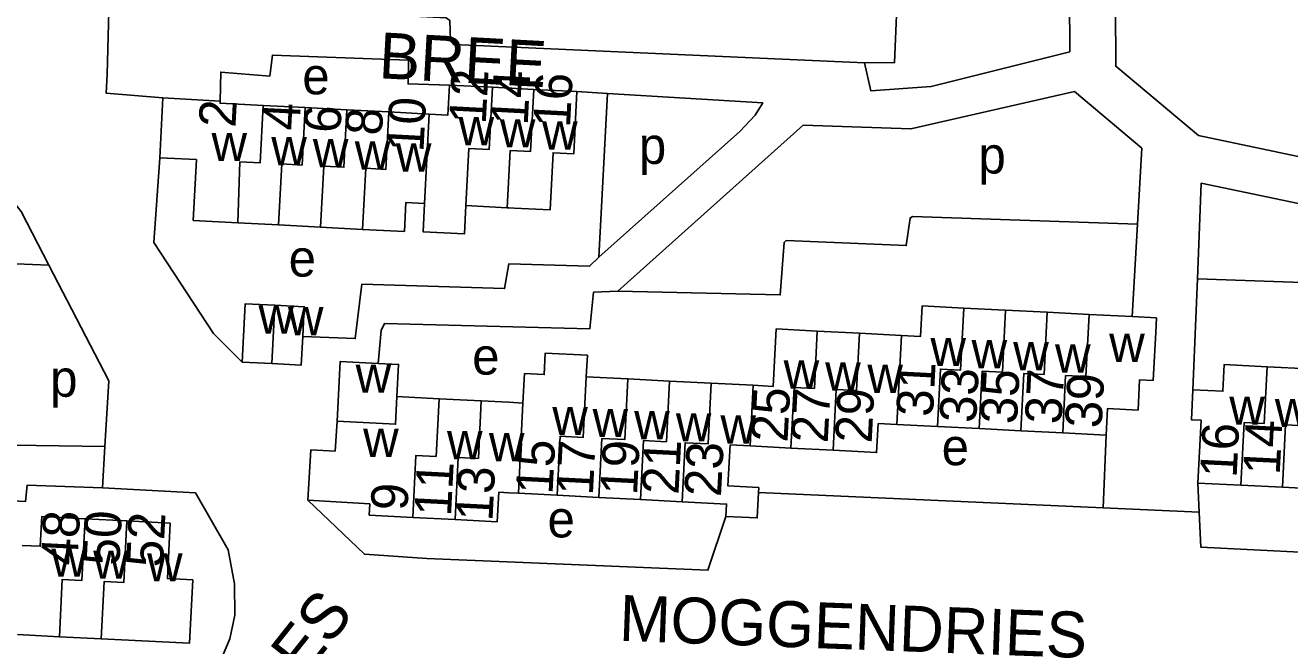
# Model space of a CAD drawing. Extents: x 163026 to 166241, y 382475 to 384501.
# Drawn here: x 164447.4 to 164584.9, y 383599.9 to 383667.5 of the extents above; entities that cross this region are included whole.
import ezdxf

# ---------------------------------------------------------------- set-up
doc = ezdxf.new("R2010")
doc.units = 0
for name, color, linetype in [('BLT_Basislijn', 7, 'Continuous'), ('BLT_Bebouwing', 7, 'Continuous'), ('BLT_Centroide', 7, 'Continuous'), ('BLT_Huisnummer', 7, 'Continuous'), ('BLT_Huisnummer_ tussenligend', 7, 'Continuous'), ('BLT_Onderverdeling_panden', 7, 'Continuous'), ('BLT_Straatnaam', 7, 'Continuous')]:
    doc.layers.add(name, color=color, linetype=linetype)

msp = doc.modelspace()

# ---------------------------------------------------------------- linework, layer by layer
at = {"layer": 'BLT_Basislijn'}
for p, q in [((164561.01, 383664.59), (164560.89, 383683.49)), ((164510.72, 383660.06), (164507.41, 383660.26)), ((164568.85, 383654.11), (164561.53, 383660.26)), ((164510.72, 383660.06), (164509.79, 383642.24)), ((164568.38, 383645.85), (164568.85, 383654.11)), ((164574.89, 383639.87), (164575.31, 383650.3)), ((164567.8, 383635.77), (164568.38, 383645.85)), ((164444.61, 383641.59), (164449.98, 383641.38)), ((164574.41, 383627.82), (164574.89, 383639.87)), ((164446.14, 383621.79), (164456.06, 383621.62)), ((164564.96, 383622.87), (164564.66, 383614.94)), ((164455.8, 383617.12), (164456.06, 383621.62)), ((164575.09, 383614.47), (164574.95, 383617.66)), ((164564.66, 383614.94), (164527.16, 383616.63)), ((164575.09, 383614.47), (164564.66, 383614.94))]:
    msp.add_line(p, q, dxfattribs=at)
for points in [[(164584.92, 383713.1), (164603, 383708.67), (164611.04, 383683.41), (164605.18, 383660.67), (164604, 383657.93), (164602.56, 383656.05), (164599.82, 383654.68), (164592.55, 383651.8), (164575.01, 383655.48), (164566.02, 383663.02), (164565.9, 383682.51)], [(164462.39, 383659.57), (164456.22, 383660.08), (164456.33, 383662.17), (164456.66, 383674.55)], [(164462.75, 383674.27), (164477.46, 383672.96), (164477.4, 383669.3), (164477.64, 383669.11), (164493.2, 383668.31), (164493.58, 383668.02), (164493.65, 383665.84), (164494.01, 383665.39), (164538.67, 383663.4)], [(164538.67, 383663.4), (164541.96, 383663.43), (164542.34, 383672.92)], [(164538.67, 383663.4), (164539.39, 383660.34), (164545.93, 383660.82), (164561.01, 383664.59)], [(164493.55, 383660.98), (164489.04, 383661.1), (164489.08, 383663.69), (164474.3, 383664.24), (164474, 383661.96), (164468.67, 383662.39), (164468.61, 383659.24)], [(164561.53, 383660.26), (164543.74, 383656.2), (164532.01, 383656.63), (164511.85, 383638.56)], [(164509.79, 383642.24), (164525.14, 383655.93), (164526.79, 383657.71), (164527.62, 383659.04), (164510.72, 383660.06)], [(164385.72, 383653.98), (164385.95, 383657.19), (164444.27, 383654.26), (164444.24, 383648.72), (164446.09, 383648.3), (164446.95, 383647.21), (164449.98, 383641.38)], [(164471.01, 383630.83), (164467.89, 383633.94), (164461.39, 383643.84), (164462.05, 383653.07)], [(164604.34, 383651.35), (164601.87, 383650.11), (164592.99, 383646.6), (164575.31, 383650.3)], [(164511.85, 383638.56), (164529.53, 383638.13), (164529.94, 383643.85), (164530.18, 383644.04), (164543.23, 383643.5), (164543.65, 383646.49), (164543.9, 383646.68), (164568.38, 383645.85)], [(164449.98, 383641.38), (164456.51, 383628.8), (164456.06, 383621.62)], [(164509.79, 383642.24), (164508.76, 383641.27), (164500.02, 383641.52), (164499.55, 383638.83), (164484.03, 383639.31), (164483.3, 383633.38), (164477.59, 383633.59)], [(164574.89, 383639.87), (164592.52, 383639.28), (164592.89, 383642.1), (164617.67, 383641.08)], [(164485.79, 383630.68), (164486.13, 383634.27), (164486.47, 383635.04), (164508.81, 383634.43), (164509.23, 383638.43), (164511.85, 383638.56)], [(164455.8, 383617.12), (164447.61, 383617.42), (164447.43, 383615.64), (164432.57, 383616.39)], [(164446.73, 383586.66), (164459.41, 383586.09), (164468.37, 383597.62), (164469.65, 383600.68), (164470.21, 383603.27), (164470.18, 383606.7), (164469.48, 383610.38), (164465.92, 383616.6), (164455.8, 383617.12)], [(164478.15, 383615.78), (164484.3, 383609.91), (164491.07, 383609.43), (164521.65, 383608.17), (164523.62, 383614.03)], [(164575.09, 383614.47), (164575.27, 383610.67), (164586.79, 383610.1), (164587.42, 383610.1), (164587.62, 383612.21), (164595.48, 383612.42), (164613.52, 383611.53), (164613.59, 383613.27)]]:
    msp.add_lwpolyline(points, dxfattribs=at)
at = {"layer": 'BLT_Bebouwing'}
for p, q in [((164498.21, 383660.74), (164493.55, 383660.98)), ((164502.71, 383660.5), (164498.21, 383660.74)), ((164500, 383660.65), (164500.34, 383660.63)), ((164502.71, 383660.5), (164507.41, 383660.26)), ((164462.39, 383659.57), (164462.05, 383653.07)), ((164468.61, 383659.24), (164462.39, 383659.57)), ((164477.84, 383658.53), (164473.28, 383658.76)), ((164482.4, 383658.28), (164477.84, 383658.53)), ((164486.97, 383658.05), (164482.4, 383658.28)), ((164491.35, 383657.82), (164486.97, 383658.05)), ((164495.34, 383647.86), (164499.84, 383647.63)), ((164499.66, 383647.65), (164500, 383647.63)), ((164470.52, 383645.98), (164474.96, 383645.75)), ((164474.96, 383645.75), (164479.53, 383645.51)), ((164479.53, 383645.51), (164484.09, 383645.26)), ((164549.49, 383636.71), (164554.03, 383636.47)), ((164554.03, 383636.47), (164558.57, 383636.24)), ((164558.57, 383636.24), (164563.11, 383636.01)), ((164563.11, 383636.01), (164567.8, 383635.77)), ((164567.8, 383635.77), (164570.45, 383635.64)), ((164529.08, 383634.43), (164533.55, 383634.2)), ((164533.55, 383634.2), (164538.13, 383633.96)), ((164538.13, 383633.96), (164542.72, 383633.73)), ((164582.49, 383630.32), (164587, 383630.09)), ((164508.42, 383629.23), (164512.96, 383629)), ((164512.96, 383629), (164517.49, 383628.76)), ((164517.49, 383628.76), (164522.02, 383628.53)), ((164522.02, 383628.53), (164526.59, 383628.3)), ((164492.42, 383626.83), (164487.83, 383627.06)), ((164497.01, 383626.6), (164492.42, 383626.83)), ((164500, 383626.45), (164497.01, 383626.6)), ((164500, 383626.45), (164501.54, 383626.36)), ((164542.22, 383624.04), (164540.16, 383624.15)), ((164546.62, 383623.81), (164542.22, 383624.04)), ((164551.16, 383623.58), (164546.62, 383623.81)), ((164555.7, 383623.35), (164551.16, 383623.58)), ((164560.24, 383623.12), (164555.7, 383623.35)), ((164530.69, 383621.46), (164526.25, 383621.69)), ((164535.28, 383621.22), (164530.69, 383621.46)), ((164579.63, 383617.42), (164574.95, 383617.66)), ((164501.04, 383616.54), (164500, 383616.59)), ((164505.26, 383616.32), (164501.04, 383616.54)), ((164509.79, 383616.09), (164505.26, 383616.32)), ((164584.15, 383617.19), (164579.63, 383617.42)), ((164478.15, 383615.78), (164484.89, 383615.39)), ((164514.32, 383615.86), (164509.79, 383616.09)), ((164458.47, 383613.53), (164453.92, 383613.76)), ((164489.56, 383613.92), (164494.15, 383613.69)), ((164446.58, 383601.16), (164451.12, 383600.93)), ((164451.12, 383600.93), (164455.68, 383600.71))]:
    msp.add_line(p, q, dxfattribs=at)
for points in [[(164493.55, 383660.98), (164493.38, 383657.71), (164491.35, 383657.82)], [(164507.41, 383660.26), (164507.06, 383653.49), (164504.81, 383653.61), (164504.49, 383647.39), (164499.84, 383647.63)], [(164473.28, 383658.76), (164468.6, 383659), (164468.61, 383659.24)], [(164462.05, 383653.07), (164466.03, 383652.86), (164465.69, 383646.24), (164470.52, 383645.98)], [(164484.09, 383645.26), (164488.65, 383645.04), (164488.82, 383648.2), (164490.85, 383648.09)], [(164490.85, 383648.09), (164490.69, 383645), (164495.18, 383644.77), (164495.34, 383647.86)], [(164474.55, 383637.01), (164471.34, 383637.17), (164471.01, 383630.83)], [(164477.59, 383633.59), (164477.76, 383636.84), (164474.55, 383637.01)], [(164542.72, 383633.73), (164544.78, 383633.62), (164544.95, 383636.94), (164549.49, 383636.71)], [(164570.45, 383635.64), (164570.37, 383634.09), (164570.08, 383628.82), (164568.61, 383628.9), (164568.44, 383625.59), (164565.11, 383625.76), (164564.96, 383622.87)], [(164529.08, 383634.43), (164528.77, 383628.18), (164526.59, 383628.3)], [(164474.22, 383630.67), (164477.43, 383630.5), (164477.59, 383633.59)], [(164501.54, 383626.36), (164501.71, 383629.57), (164503.85, 383629.46), (164503.97, 383631.8), (164508.55, 383631.57), (164508.42, 383629.23)], [(164471.01, 383630.83), (164474.22, 383630.67)], [(164485.79, 383630.68), (164481.67, 383630.89), (164481.33, 383624.38)], [(164487.83, 383627.06), (164488.01, 383630.57), (164485.79, 383630.68)], [(164574.41, 383627.82), (164577.67, 383627.65), (164577.82, 383630.56), (164582.49, 383630.32)], [(164574.95, 383617.66), (164575.3, 383624.5), (164574.24, 383624.55), (164574.41, 383627.82)], [(164481.33, 383624.38), (164481.11, 383621.13), (164478.47, 383621.28), (164478.15, 383615.78)], [(164540.16, 383624.15), (164540, 383620.98), (164535.28, 383621.22)], [(164564.96, 383622.87), (164560.24, 383623.12)], [(164524.06, 383621.8), (164523.83, 383617.35), (164527.19, 383617.17), (164527.16, 383616.63)], [(164591.02, 383620.06), (164589.12, 383620.16), (164588.96, 383616.95), (164584.15, 383617.19)], [(164494.15, 383613.69), (164498.73, 383613.45), (164498.9, 383616.65), (164500, 383616.59)], [(164527.16, 383616.63), (164527.02, 383613.86), (164523.62, 383614.03)], [(164484.89, 383615.39), (164484.82, 383614.17), (164489.56, 383613.92)], [(164518.85, 383615.62), (164514.32, 383615.86)], [(164523.62, 383614.03), (164523.69, 383615.37), (164518.85, 383615.62)], [(164453.92, 383613.76), (164449.21, 383614), (164449.05, 383610.77), (164447.06, 383610.86)], [(164455.68, 383600.71), (164465.29, 383600.23), (164465.63, 383607.12), (164462.87, 383607.26), (164463.17, 383613.3), (164458.47, 383613.53)]]:
    msp.add_lwpolyline(points, dxfattribs=at)
at = {"layer": 'BLT_Onderverdeling_panden'}
for p, q in [((164490.85, 383648.09), (164491.35, 383657.82)), ((164474.22, 383630.67), (164474.55, 383637.01)), ((164542.22, 383624.04), (164542.72, 383633.73)), ((164501.04, 383616.54), (164501.54, 383626.36))]:
    msp.add_line(p, q, dxfattribs=at)
for points in [[(164495.34, 383647.86), (164495.67, 383654.08), (164497.86, 383653.96), (164498.21, 383660.74)], [(164499.84, 383647.63), (164500.16, 383653.85), (164502.36, 383653.73), (164502.71, 383660.5)], [(164470.52, 383645.98), (164470.75, 383652.62), (164472.95, 383652.51), (164473.28, 383658.76)], [(164474.96, 383645.75), (164475.31, 383652.39), (164477.51, 383652.27), (164477.84, 383658.53)], [(164479.53, 383645.51), (164479.88, 383652.15), (164482.07, 383652.04), (164482.4, 383658.28)], [(164484.09, 383645.26), (164484.44, 383651.92), (164486.64, 383651.8), (164486.97, 383658.05)], [(164546.62, 383623.81), (164546.94, 383630.06), (164549.14, 383629.95), (164549.49, 383636.71)], [(164551.16, 383623.58), (164551.48, 383629.83), (164553.68, 383629.71), (164554.03, 383636.47)], [(164555.7, 383623.35), (164556.02, 383629.59), (164558.22, 383629.48), (164558.57, 383636.24)], [(164560.24, 383623.12), (164560.56, 383629.36), (164562.76, 383629.24), (164563.11, 383636.01)], [(164530.69, 383621.46), (164531.03, 383628.07), (164533.23, 383627.96), (164533.55, 383634.2)], [(164535.28, 383621.22), (164535.62, 383627.83), (164537.81, 383627.72), (164538.13, 383633.96)], [(164582.49, 383630.32), (164582.17, 383624.14), (164579.98, 383624.25), (164579.63, 383617.42)], [(164587, 383630.09), (164586.69, 383623.9), (164584.49, 383624.01), (164584.15, 383617.19)], [(164505.26, 383616.32), (164505.6, 383622.75), (164508.09, 383622.62), (164508.42, 383629.23)], [(164509.79, 383616.09), (164510.12, 383622.52), (164512.62, 383622.39), (164512.96, 383629)], [(164514.32, 383615.86), (164514.65, 383622.28), (164517.15, 383622.16), (164517.49, 383628.76)], [(164522.02, 383628.53), (164521.68, 383621.92), (164519.18, 383622.05), (164518.85, 383615.62)], [(164526.25, 383621.69), (164526.59, 383628.3)], [(164481.33, 383624.38), (164487.68, 383624.05), (164487.83, 383627.06)], [(164489.56, 383613.92), (164489.9, 383620.67), (164492.1, 383620.56), (164492.42, 383626.83)], [(164494.15, 383613.69), (164494.49, 383620.44), (164496.69, 383620.33), (164497.01, 383626.6)], [(164524.06, 383621.8), (164526.25, 383621.69)], [(164451.12, 383600.93), (164451.43, 383607.16), (164453.58, 383607.05), (164453.92, 383613.76)], [(164455.68, 383600.71), (164455.99, 383606.93), (164458.13, 383606.82), (164458.47, 383613.53)]]:
    msp.add_lwpolyline(points, dxfattribs=at)

# ---------------------------------------------------------------- texts
at = {"layer": 'BLT_Centroide'}
for s, p in [('e', (164477.54, 383659.97)), ('w', (164494.53, 383654.42)), ('w', (164499.03, 383654.19)), ('w', (164503.62, 383653.95)), ('w', (164467.67, 383652.7)), ('w', (164474.17, 383652.25)), ('w', (164478.69, 383652.03)), ('w', (164483.25, 383651.78)), ('p', (164514.15, 383652.39)), ('w', (164487.72, 383651.55)), ('p', (164551.08, 383651.35)), ('e', (164476.06, 383640.13)), ('w', (164472.78, 383633.92)), ('w', (164475.98, 383633.75)), ('w', (164545.86, 383630.38)), ('w', (164550.33, 383630.14)), ('w', (164554.86, 383629.92)), ('w', (164559.41, 383629.67)), ('w', (164565.3, 383630.83)), ('e', (164496.02, 383629.46)), ('p', (164450.12, 383627.05)), ('w', (164483.34, 383627.48)), ('w', (164529.89, 383627.94)), ('w', (164534.41, 383627.72)), ('w', (164539, 383627.47)), ('w', (164504.73, 383622.88)), ('w', (164578.36, 383624)), ('w', (164583.31, 383623.75)), ('w', (164509.11, 383622.66)), ('w', (164513.64, 383622.42)), ('w', (164518.17, 383622.19)), ('w', (164523.02, 383621.94)), ('w', (164484.16, 383620.5)), ('w', (164493.28, 383620.25)), ('w', (164497.84, 383620.03)), ('e', (164547.08, 383619.6)), ('e', (164504.21, 383611.74)), ('w', (164450.25, 383607.45)), ('w', (164454.8, 383607.23)), ('w', (164460.66, 383606.95))]:
    msp.add_text(s, height=4, dxfattribs=at).set_placement(p)
at = {"layer": 'BLT_Huisnummer'}
for s, rotation, p in [('16', 87.0054, (164506.65, 383656.28)), ('2', 87.0054, (164470.27, 383656.3)), ('10', 87.003, (164490.71, 383653.62)), ('6', 87.0054, (164481.68, 383655.7)), ('33', 87.0639, (164550.82, 383624.15)), ('37', 87.0639, (164560.11, 383624.01)), ('39', 87.0639, (164564.47, 383623.57)), ('25', 87.0639, (164530.31, 383622.04)), ('29', 87.0639, (164539.46, 383621.94)), ('16', 87.1019, (164579.15, 383618.17)), ('17', 87.0639, (164509.14, 383616.27)), ('23', 87.0639, (164523.07, 383616.1)), ('13', 87.0639, (164498.22, 383613.45)), ('9', 87.0639, (164488.97, 383614.59)), ('52', 87.1516, (164462.37, 383608.44))]:
    msp.add_text(s, height=4, rotation=rotation, dxfattribs=at).set_placement(p)
at = {"layer": 'BLT_Huisnummer_ tussenligend'}
for s, rotation, p in [('12', 87.003, (164497.49, 383656.66)), ('14', 87.003, (164502.05, 383656.53)), ('4', 87.0054, (164477.23, 383655.98)), ('8', 87.0054, (164486.19, 383655.43)), ('31', 87.0639, (164546.12, 383624.82)), ('35', 87.0639, (164555.26, 383624.01)), ('27', 87.0639, (164534.68, 383621.95)), ('14', 87.1019, (164583.84, 383618.49)), ('15', 87.0639, (164504.75, 383616.36)), ('19', 87.0639, (164513.94, 383616.28)), ('21', 87.0639, (164518.45, 383616.35)), ('11', 87.0639, (164493.71, 383613.97)), ('48', 87.1516, (164453.08, 383608.63)), ('50', 87.1516, (164457.64, 383608.62))]:
    msp.add_text(s, height=4, rotation=rotation, dxfattribs=at).set_placement(p)
at = {"layer": 'BLT_Straatnaam'}
for s, rotation, p in [('BREE', 356.9142, (164485.79, 383661.73)), ('MOGGENDRIES', 51.6772, (164451.68, 383563.46)), ('MOGGENDRIES', 357.8669, (164511.95, 383600.49))]:
    msp.add_text(s, height=5, rotation=rotation, dxfattribs=at).set_placement(p)

doc.saveas('drawing.dxf')
